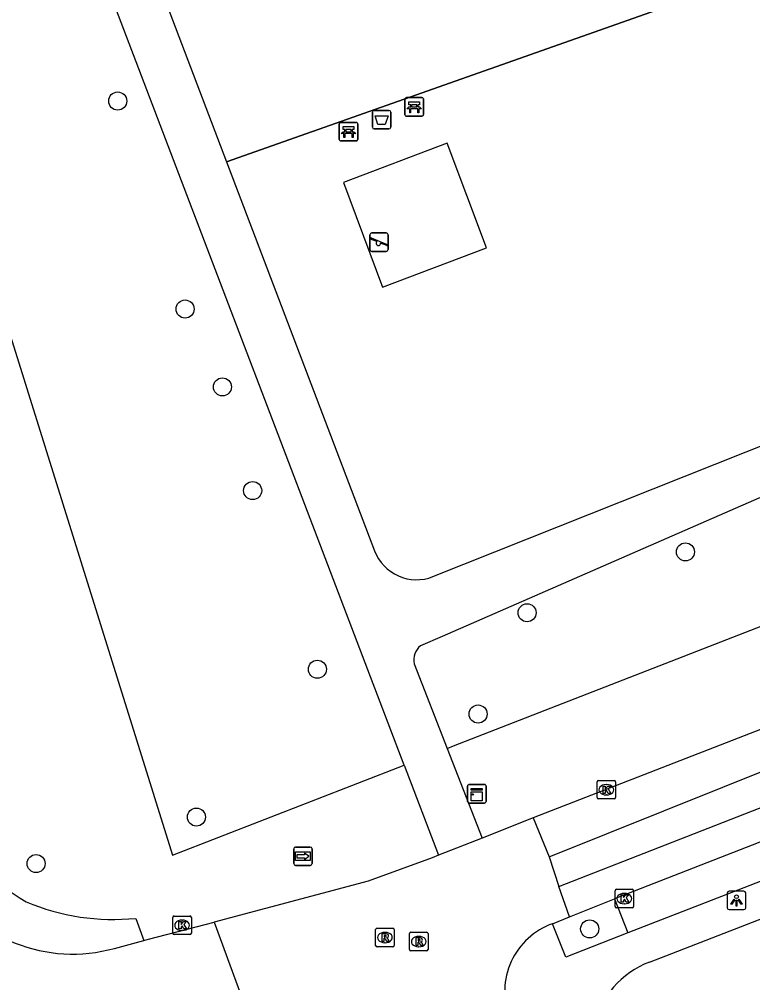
# Model space of a CAD drawing. Extents: x 159689 to 160786, y 387323 to 388339.
# Drawn here: x 159861.6 to 159901.3, y 387885.4 to 387937.5 of the extents above; entities that cross this region are included whole.
import ezdxf

# ---------------------------------------------------------------- set-up
doc = ezdxf.new("R2010")
doc.units = 0
for name, color, linetype in [('IMGEO_Afvalbak', 7, 'Continuous'), ('IMGEO_Bank', 7, 'Continuous'), ('IMGEO_Boom', 7, 'Continuous'), ('IMGEO_Groenvoorziening', 7, 'Continuous'), ('IMGEO_Hek', 7, 'Continuous'), ('IMGEO_Kast', 7, 'Continuous'), ('IMGEO_Kolk', 7, 'Continuous'), ('IMGEO_Lichtpunt', 7, 'Continuous'), ('IMGEO_Parkeervlak_open', 7, 'Continuous'), ('IMGEO_Rijbaan_lokaal_gesloten', 7, 'Continuous'), ('IMGEO_Rijbaan_lokaal_open', 7, 'Continuous'), ('IMGEO_Rioolput', 7, 'Continuous'), ('IMGEO_Speelvoorziening', 7, 'Continuous'), ('IMGEO_Voetpad_open', 7, 'Continuous'), ('IMGEO_Wegwijzer', 7, 'Continuous')]:
    doc.layers.add(name, color=color, linetype=linetype)

msp = doc.modelspace()

# ---------------------------------------------------------------- linework, layer by layer
at = {"layer": 'IMGEO_Afvalbak'}
for p, q in [((159880.746, 387931.658), (159880.746, 387932.458)), ((159880.746, 387932.458), (159880.746, 387931.658)), ((159880.846, 387932.558), (159881.636, 387932.558)), ((159881.636, 387932.558), (159880.846, 387932.558)), ((159881.736, 387932.458), (159881.736, 387931.658)), ((159881.736, 387931.658), (159881.736, 387932.458)), ((159881.636, 387931.558), (159880.846, 387931.558)), ((159880.846, 387931.558), (159881.636, 387931.558))]:
    msp.add_line(p, q, dxfattribs=at)
msp.add_lwpolyline([(159880.889, 387932.272), (159881.593, 387932.272), (159881.444, 387931.802), (159881.038, 387931.802), (159880.889, 387932.272)], dxfattribs=at)
for centre, start, end in [((159880.846, 387932.458), 90, 180), ((159880.846, 387932.458), 90, 180), ((159881.636, 387932.458), 0, 90), ((159881.636, 387932.458), 360, 90), ((159880.846, 387931.658), 180, 270), ((159880.846, 387931.658), 180, 270), ((159881.636, 387931.658), 270, 0), ((159881.636, 387931.658), 270, 0)]:
    msp.add_arc(centre, 0.1, start, end, dxfattribs=at)
at = {"layer": 'IMGEO_Bank'}
for p, q in [((159882.584, 387933.251), (159883.425, 387933.251)), ((159883.425, 387933.251), (159882.584, 387933.251)), ((159883.509, 387933.176), (159883.509, 387932.335)), ((159883.509, 387932.335), (159883.509, 387933.176)), ((159882.509, 387932.326), (159882.509, 387933.167)), ((159882.509, 387933.167), (159882.509, 387932.326)), ((159883.206, 387932.649), (159882.813, 387932.649)), ((159882.818, 387932.757), (159882.818, 387932.863)), ((159882.862, 387932.863), (159882.862, 387932.757)), ((159883.15, 387932.869), (159882.868, 387932.869)), ((159882.868, 387932.751), (159883.15, 387932.751)), ((159883.156, 387932.757), (159883.156, 387932.863)), ((159883.2, 387932.863), (159883.2, 387932.757)), ((159883.434, 387932.251), (159882.593, 387932.251)), ((159882.593, 387932.251), (159883.434, 387932.251)), ((159878.951, 387930.983), (159878.951, 387931.824)), ((159878.951, 387931.824), (159878.951, 387930.983)), ((159879.026, 387931.908), (159879.867, 387931.908)), ((159879.867, 387931.908), (159879.026, 387931.908)), ((159879.951, 387931.833), (159879.951, 387930.992)), ((159879.951, 387930.992), (159879.951, 387931.833)), ((159879.648, 387931.306), (159879.255, 387931.306)), ((159879.26, 387931.414), (159879.26, 387931.52)), ((159879.304, 387931.52), (159879.304, 387931.414)), ((159879.592, 387931.526), (159879.31, 387931.526)), ((159879.31, 387931.408), (159879.592, 387931.408)), ((159879.598, 387931.414), (159879.598, 387931.52)), ((159879.642, 387931.52), (159879.642, 387931.414)), ((159879.876, 387930.908), (159879.035, 387930.908)), ((159879.035, 387930.908), (159879.876, 387930.908))]:
    msp.add_line(p, q, dxfattribs=at)
for points in [[(159882.756, 387932.649), (159882.614, 387932.649), (159882.726, 387932.751), (159882.812, 387932.751)], [(159882.812, 387932.869), (159882.726, 387932.869), (159882.726, 387933.03), (159883.289, 387933.03), (159883.289, 387932.869), (159883.206, 387932.869)], [(159883.206, 387932.751), (159883.289, 387932.751), (159883.401, 387932.649), (159883.262, 387932.649)], [(159882.806, 387932.642), (159882.806, 387932.435), (159882.763, 387932.435), (159882.763, 387932.642)], [(159883.256, 387932.642), (159883.256, 387932.435), (159883.212, 387932.435), (159883.212, 387932.642)], [(159879.254, 387931.526), (159879.168, 387931.526), (159879.168, 387931.687), (159879.731, 387931.687), (159879.731, 387931.526), (159879.648, 387931.526)], [(159879.198, 387931.306), (159879.056, 387931.306), (159879.168, 387931.408), (159879.254, 387931.408)], [(159879.248, 387931.299), (159879.248, 387931.092), (159879.205, 387931.092), (159879.205, 387931.299)], [(159879.648, 387931.408), (159879.731, 387931.408), (159879.843, 387931.306), (159879.704, 387931.306)], [(159879.698, 387931.299), (159879.698, 387931.092), (159879.654, 387931.092), (159879.654, 387931.299)]]:
    msp.add_lwpolyline(points, dxfattribs=at)
for centre, radius, start, end in [((159882.587, 387933.173), 0.0779, 92.4484, 184.2845), ((159882.587, 387933.173), 0.0779, 92.4484, 184.2845), ((159883.431, 387933.173), 0.0779, 2.4484, 94.2845), ((159883.431, 387933.173), 0.0779, 2.4484, 94.2845), ((159882.756, 387932.642), 0.00671, 2.8957, 87.1043), ((159882.813, 387932.642), 0.00671, 92.8957, 177.1043), ((159882.811, 387932.862), 0.00671, 2.8957, 87.1043), ((159882.811, 387932.758), 0.00671, 272.8957, 357.1043), ((159882.868, 387932.862), 0.00671, 92.8957, 177.1043), ((159882.868, 387932.758), 0.00671, 182.8957, 267.1043), ((159883.15, 387932.862), 0.00671, 2.8957, 87.1043), ((159883.15, 387932.758), 0.00671, 272.8957, 357.1043), ((159883.207, 387932.862), 0.00671, 92.8957, 177.1043), ((159883.207, 387932.758), 0.00671, 182.8957, 267.1043), ((159883.205, 387932.642), 0.00671, 2.8957, 87.1043), ((159883.262, 387932.642), 0.00671, 92.8957, 177.1043), ((159882.587, 387932.329), 0.0779, 182.4484, 274.2845), ((159882.587, 387932.329), 0.0779, 182.4484, 274.2845), ((159883.431, 387932.329), 0.0779, 272.4484, 4.2845), ((159883.431, 387932.329), 0.0779, 272.4484, 4.2845), ((159879.029, 387931.83), 0.0779, 92.4484, 184.2845), ((159879.029, 387931.83), 0.0779, 92.4484, 184.2845), ((159879.873, 387931.83), 0.0779, 2.4484, 94.2845), ((159879.873, 387931.83), 0.0779, 2.4484, 94.2845), ((159879.198, 387931.299), 0.00671, 2.8957, 87.1043), ((159879.255, 387931.299), 0.00671, 92.8957, 177.1043), ((159879.253, 387931.519), 0.00671, 2.8957, 87.1043), ((159879.253, 387931.415), 0.00671, 272.8957, 357.1043), ((159879.31, 387931.519), 0.00671, 92.8957, 177.1043), ((159879.31, 387931.415), 0.00671, 182.8957, 267.1043), ((159879.592, 387931.519), 0.00671, 2.8957, 87.1043), ((159879.592, 387931.415), 0.00671, 272.8957, 357.1043), ((159879.649, 387931.519), 0.00671, 92.8957, 177.1043), ((159879.649, 387931.415), 0.00671, 182.8957, 267.1043), ((159879.647, 387931.299), 0.00671, 2.8957, 87.1043), ((159879.704, 387931.299), 0.00671, 92.8957, 177.1043), ((159879.029, 387930.986), 0.0779, 182.4484, 274.2845), ((159879.029, 387930.986), 0.0779, 182.4484, 274.2845), ((159879.873, 387930.986), 0.0779, 272.4484, 4.2845), ((159879.873, 387930.986), 0.0779, 272.4484, 4.2845)]:
    msp.add_arc(centre, radius, start, end, dxfattribs=at)
at = {"layer": 'IMGEO_Boom'}
for centre in [(159866.953, 387933.067), (159870.602, 387921.812), (159872.625, 387917.599), (159874.26, 387911.991), (159897.697, 387908.671), (159889.121, 387905.375), (159877.765, 387902.323), (159886.468, 387899.898), (159871.217, 387894.323), (159862.535, 387891.806), (159892.511, 387888.272)]:
    msp.add_circle(centre, 0.489, dxfattribs=at)
at = {"layer": 'IMGEO_Groenvoorziening'}
for points in [[(159939.571, 387953.32), (159872.851, 387929.771)], [(159853.146, 387945.899), (159869.919, 387892.256), (159882.464, 387897.134)], [(159881.296, 387922.997), (159886.925, 387925.12), (159884.801, 387930.779), (159879.189, 387928.658), (159881.296, 387922.997)], [(159884.791, 387898.039), (159885.14, 387898.175), (159943.917, 387921.032)]]:
    msp.add_lwpolyline(points, dxfattribs=at)
at = {"layer": 'IMGEO_Hek'}
msp.add_lwpolyline([(159872.851, 387929.771), (159939.571, 387953.32)], dxfattribs=at)
at = {"layer": 'IMGEO_Kast'}
for p, q in [((159885.897, 387895.156), (159885.897, 387895.997)), ((159885.897, 387895.997), (159885.897, 387895.156)), ((159885.972, 387896.081), (159886.813, 387896.081)), ((159886.813, 387896.081), (159885.972, 387896.081)), ((159886.897, 387896.006), (159886.897, 387895.165)), ((159886.897, 387895.165), (159886.897, 387896.006)), ((159886.822, 387895.081), (159885.981, 387895.081)), ((159885.981, 387895.081), (159886.822, 387895.081))]:
    msp.add_line(p, q, dxfattribs=at)
for points in [[(159886.092, 387895.871), (159886.692, 387895.871), (159886.692, 387895.786), (159886.092, 387895.786), (159886.092, 387895.871)], [(159886.092, 387895.696), (159886.692, 387895.696), (159886.692, 387895.207), (159886.092, 387895.207), (159886.092, 387895.696)]]:
    msp.add_lwpolyline(points, dxfattribs=at)
msp.add_circle((159886.176, 387895.545), 0.0377, dxfattribs=at)
for centre, start, end in [((159885.975, 387896.003), 92.4484, 184.2845), ((159885.975, 387896.003), 92.4484, 184.2845), ((159886.819, 387896.003), 2.4484, 94.2845), ((159886.819, 387896.003), 2.4484, 94.2845), ((159885.975, 387895.159), 182.4484, 274.2845), ((159885.975, 387895.159), 182.4484, 274.2845), ((159886.819, 387895.159), 272.4484, 4.2845), ((159886.819, 387895.159), 272.4484, 4.2845)]:
    msp.add_arc(centre, 0.0779, start, end, dxfattribs=at)
at = {"layer": 'IMGEO_Kolk'}
for p, q in [((159892.914, 387895.376), (159892.914, 387896.228)), ((159892.989, 387896.302), (159893.841, 387896.302)), ((159893.915, 387896.228), (159893.915, 387895.376)), ((159893.402, 387896.082), (159893.427, 387896.082)), ((159893.841, 387895.302), (159892.989, 387895.302)), ((159893.425, 387895.522), (159893.4, 387895.522)), ((159893.89, 387889.487), (159893.89, 387890.339)), ((159893.965, 387890.413), (159894.817, 387890.413)), ((159894.378, 387890.193), (159894.403, 387890.193)), ((159894.891, 387890.339), (159894.891, 387889.487)), ((159894.817, 387889.413), (159893.965, 387889.413)), ((159894.401, 387889.633), (159894.376, 387889.633)), ((159869.94, 387888.043), (159869.94, 387888.895)), ((159870.015, 387888.969), (159870.867, 387888.969)), ((159870.941, 387888.895), (159870.941, 387888.043)), ((159870.428, 387888.749), (159870.453, 387888.749)), ((159870.867, 387887.969), (159870.015, 387887.969)), ((159870.451, 387888.189), (159870.426, 387888.189))]:
    msp.add_line(p, q, dxfattribs=at)
for points in [[(159892.914, 387895.376), (159892.914, 387896.228)], [(159892.989, 387896.302), (159893.841, 387896.302)], [(159893.915, 387896.228), (159893.915, 387895.376)], [(159893.235, 387896.002), (159893.358, 387896.002), (159893.358, 387895.851), (159893.488, 387896.002), (159893.652, 387896.002), (159893.506, 387895.851), (159893.659, 387895.602), (159893.507, 387895.602), (159893.422, 387895.766), (159893.358, 387895.699), (159893.358, 387895.602), (159893.235, 387895.602), (159893.235, 387896.002)], [(159893.841, 387895.302), (159892.989, 387895.302)], [(159893.89, 387889.487), (159893.89, 387890.339)], [(159893.965, 387890.413), (159894.817, 387890.413)], [(159894.211, 387890.113), (159894.334, 387890.113), (159894.334, 387889.962), (159894.464, 387890.113), (159894.628, 387890.113), (159894.482, 387889.962), (159894.635, 387889.713), (159894.483, 387889.713), (159894.398, 387889.877), (159894.334, 387889.81), (159894.334, 387889.713), (159894.211, 387889.713), (159894.211, 387890.113)], [(159894.891, 387890.339), (159894.891, 387889.487)], [(159894.817, 387889.413), (159893.965, 387889.413)], [(159869.94, 387888.043), (159869.94, 387888.895)], [(159870.015, 387888.969), (159870.867, 387888.969)], [(159870.941, 387888.895), (159870.941, 387888.043)], [(159870.261, 387888.669), (159870.384, 387888.669), (159870.384, 387888.518), (159870.514, 387888.669), (159870.678, 387888.669), (159870.532, 387888.518), (159870.685, 387888.269), (159870.533, 387888.269), (159870.448, 387888.433), (159870.384, 387888.366), (159870.384, 387888.269), (159870.261, 387888.269), (159870.261, 387888.669)], [(159870.867, 387887.969), (159870.015, 387887.969)]]:
    msp.add_lwpolyline(points, dxfattribs=at)
for centre, start, end in [((159892.991, 387896.226), 91.552, 178.448), ((159892.991, 387896.226), 91.552, 178.448), ((159893.839, 387896.226), 1.552, 88.448), ((159893.839, 387896.226), 1.552, 88.448), ((159892.991, 387895.378), 181.552, 268.448), ((159892.991, 387895.378), 181.552, 268.448), ((159893.839, 387895.378), 271.552, 358.448), ((159893.839, 387895.378), 271.552, 358.448), ((159893.967, 387890.337), 91.552, 178.448), ((159893.967, 387890.337), 91.552, 178.448), ((159894.815, 387890.337), 1.552, 88.448), ((159894.815, 387890.337), 1.552, 88.448), ((159893.967, 387889.489), 181.552, 268.448), ((159893.967, 387889.489), 181.552, 268.448), ((159894.815, 387889.489), 271.552, 358.448), ((159894.815, 387889.489), 271.552, 358.448), ((159870.017, 387888.893), 91.552, 178.448), ((159870.017, 387888.893), 91.552, 178.448), ((159870.865, 387888.893), 1.552, 88.448), ((159870.865, 387888.893), 1.552, 88.448), ((159870.017, 387888.045), 181.552, 268.448), ((159870.017, 387888.045), 181.552, 268.448), ((159870.865, 387888.045), 271.552, 358.448), ((159870.865, 387888.045), 271.552, 358.448)]:
    msp.add_arc(centre, 0.0765, start, end, dxfattribs=at)
for centre, major_axis, ratio, start_param, end_param in [((159893.401, 387895.802), (-0.387, 0.002), 0.722429, 4.712389, 7.853982), ((159893.426, 387895.802), (-0.39, 0.002), 0.717154, 1.570796, 4.712389), ((159894.377, 387889.913), (-0.387, 0.002), 0.722429, 4.712389, 7.853982), ((159894.402, 387889.913), (-0.39, 0.002), 0.717154, 1.570796, 4.712389), ((159870.427, 387888.469), (-0.387, 0.002), 0.722429, 4.712389, 7.853982), ((159870.452, 387888.469), (-0.39, 0.002), 0.717154, 1.570796, 4.712389)]:
    msp.add_ellipse(centre, major_axis=major_axis, ratio=ratio, start_param=start_param, end_param=end_param, dxfattribs=at)
at = {"layer": 'IMGEO_Lichtpunt'}
for p, q in [((159899.962, 387890.214), (159899.962, 387889.407)), ((159899.962, 387890.214), (159899.962, 387889.407)), ((159900.864, 387890.309), (159900.056, 387890.309)), ((159900.864, 387890.309), (159900.056, 387890.309)), ((159900.958, 387889.407), (159900.958, 387890.214)), ((159900.958, 387889.407), (159900.958, 387890.214)), ((159900.056, 387889.313), (159900.864, 387889.313)), ((159900.056, 387889.313), (159900.864, 387889.313))]:
    msp.add_line(p, q, dxfattribs=at)
for points in [[(159900.336, 387889.878), (159900.375, 387889.85), (159900.187, 387889.588), (159900.149, 387889.615), (159900.336, 387889.878)], [(159900.438, 387889.83), (159900.485, 387889.83), (159900.485, 387889.508), (159900.438, 387889.508), (159900.438, 387889.83)], [(159900.548, 387889.85), (159900.586, 387889.877), (159900.773, 387889.615), (159900.734, 387889.587), (159900.548, 387889.85)]]:
    msp.add_lwpolyline(points, dxfattribs=at)
msp.add_circle((159900.461, 387890.012), 0.0994, dxfattribs=at)
for centre, start, end in [((159900.056, 387890.214), 90, 180), ((159900.056, 387890.214), 90, 180), ((159900.864, 387890.214), 0, 90), ((159900.864, 387890.214), 0, 90), ((159900.056, 387889.407), 180, 270), ((159900.056, 387889.407), 180, 270), ((159900.864, 387889.407), 270, 0), ((159900.864, 387889.407), 270, 360)]:
    msp.add_arc(centre, 0.0946, start, end, dxfattribs=at)
at = {"layer": 'IMGEO_Parkeervlak_open'}
for points in [[(159893.853, 387889.907), (159894.58, 387888.059)], [(159867.94, 387888.842), (159868.362, 387887.637)]]:
    msp.add_lwpolyline(points, dxfattribs=at)
for centre, radius, start, end in [((159866.182, 387897.316), 8.656, 200.3487, 241.1096), ((159866.716, 387900.877), 12.097, 247.055, 275.808)]:
    msp.add_arc(centre, radius, start, end, dxfattribs=at)
at = {"layer": 'IMGEO_Rijbaan_lokaal_gesloten'}
for points in [[(159890.323, 387892.165), (159943.463, 387913.463)], [(159890.839, 387890.572), (159944.246, 387911.407)], [(159903.701, 387899.823), (159889.445, 387894.282)], [(159916.31, 387898.64), (159893.853, 387889.907)], [(159891.418, 387888.92), (159893.853, 387889.907)], [(159868.362, 387887.637), (159868.628, 387887.707), (159872.172, 387888.643)], [(159866.776, 387887.218), (159868.362, 387887.637)]]:
    msp.add_lwpolyline(points, dxfattribs=at)
msp.add_arc((159864.514, 387895.343), 8.434, 211.177, 285.5561, dxfattribs=at)
at = {"layer": 'IMGEO_Rijbaan_lokaal_open'}
for points in [[(159889.445, 387894.282), (159886.681, 387893.188)], [(159889.445, 387894.282), (159890.323, 387892.165)], [(159886.681, 387893.188), (159884.324, 387892.254)], [(159884.324, 387892.254), (159883.99, 387892.122), (159880.52, 387890.849), (159872.172, 387888.643)], [(159890.323, 387892.165), (159890.839, 387890.572)], [(159891.418, 387888.92), (159890.839, 387890.572)], [(159890.503, 387888.553), (159891.418, 387888.92)], [(159872.172, 387888.643), (159874.84, 387881.374)]]:
    msp.add_lwpolyline(points, dxfattribs=at)
msp.add_arc((159891.804, 387884.882), 3.895, 109.517, 201.2762, dxfattribs=at)
at = {"layer": 'IMGEO_Rioolput'}
for p, q in [((159880.921, 387887.378), (159880.921, 387888.23)), ((159880.996, 387888.304), (159881.848, 387888.304)), ((159881.409, 387888.084), (159881.434, 387888.084)), ((159881.922, 387888.23), (159881.922, 387887.378)), ((159882.755, 387887.163), (159882.755, 387888.015)), ((159882.83, 387888.089), (159883.682, 387888.089)), ((159883.243, 387887.869), (159883.268, 387887.869)), ((159883.756, 387888.015), (159883.756, 387887.163)), ((159881.848, 387887.304), (159880.996, 387887.304)), ((159881.432, 387887.524), (159881.407, 387887.524)), ((159883.266, 387887.309), (159883.241, 387887.309)), ((159883.682, 387887.089), (159882.83, 387887.089))]:
    msp.add_line(p, q, dxfattribs=at)
for points in [[(159880.921, 387887.378), (159880.921, 387888.23)], [(159880.996, 387888.304), (159881.848, 387888.304)], [(159881.51, 387888.002), (159881.258, 387888.004), (159881.258, 387887.604)], [(159881.436, 387887.923), (159881.382, 387887.923), (159881.382, 387887.842)], [(159881.382, 387887.842), (159881.434, 387887.842)], [(159881.922, 387888.23), (159881.922, 387887.378)], [(159882.755, 387887.163), (159882.755, 387888.015)], [(159882.83, 387888.089), (159883.682, 387888.089)], [(159883.756, 387888.015), (159883.756, 387887.163)], [(159881.848, 387887.304), (159880.996, 387887.304)], [(159881.258, 387887.604), (159881.382, 387887.604), (159881.382, 387887.766), (159881.393, 387887.766)], [(159881.44, 387887.737), (159881.511, 387887.604), (159881.651, 387887.604), (159881.586, 387887.73)], [(159883.344, 387887.787), (159883.092, 387887.789), (159883.092, 387887.389)], [(159883.092, 387887.389), (159883.216, 387887.389), (159883.216, 387887.551), (159883.227, 387887.551)], [(159883.27, 387887.708), (159883.216, 387887.708), (159883.216, 387887.627)], [(159883.216, 387887.627), (159883.268, 387887.627)], [(159883.274, 387887.522), (159883.345, 387887.389), (159883.485, 387887.389), (159883.42, 387887.515)], [(159883.682, 387887.089), (159882.83, 387887.089)]]:
    msp.add_lwpolyline(points, dxfattribs=at)
for centre, radius, start, end in [((159880.998, 387888.228), 0.0765, 91.552, 178.448), ((159880.998, 387888.228), 0.0765, 91.552, 178.448), ((159881.418, 387888.031), 0.19, 274.7715, 282.9687), ((159881.442, 387887.827), 0.0964, 77.0061, 93.1865), ((159881.456, 387887.884), 0.0378, 276.6634, 79.6772), ((159881.509, 387887.892), 0.109, 350.3612, 89.416), ((159881.507, 387887.892), 0.112, 277.5842, 350.9817), ((159881.846, 387888.228), 0.0765, 1.552, 88.448), ((159881.846, 387888.228), 0.0765, 1.552, 88.448), ((159882.832, 387888.013), 0.0765, 91.552, 178.448), ((159882.832, 387888.013), 0.0765, 91.552, 178.448), ((159883.68, 387888.013), 0.0765, 1.552, 88.448), ((159883.68, 387888.013), 0.0765, 1.552, 88.448), ((159880.998, 387887.38), 0.0765, 181.552, 268.448), ((159880.998, 387887.38), 0.0765, 181.552, 268.448), ((159881.392, 387887.713), 0.0533, 26.0293, 88.6989), ((159881.491, 387887.677), 0.108, 29.5134, 73.7905), ((159881.846, 387887.38), 0.0765, 271.552, 358.448), ((159881.846, 387887.38), 0.0765, 271.552, 358.448), ((159883.226, 387887.498), 0.0533, 26.0293, 88.6989), ((159883.252, 387887.816), 0.19, 274.7715, 282.9687), ((159883.276, 387887.612), 0.0964, 77.0061, 93.1865), ((159883.29, 387887.669), 0.0378, 276.6634, 79.6772), ((159883.343, 387887.677), 0.109, 350.3612, 89.416), ((159883.341, 387887.677), 0.112, 277.5842, 350.9817), ((159883.325, 387887.462), 0.108, 29.5134, 73.7905), ((159882.832, 387887.165), 0.0765, 181.552, 268.448), ((159882.832, 387887.165), 0.0765, 181.552, 268.448), ((159883.68, 387887.165), 0.0765, 271.552, 358.448), ((159883.68, 387887.165), 0.0765, 271.552, 358.448)]:
    msp.add_arc(centre, radius, start, end, dxfattribs=at)
for centre, major_axis, ratio, start_param, end_param in [((159881.408, 387887.804), (-0.387, 0.002), 0.722429, 4.712389, 7.853982), ((159881.433, 387887.804), (-0.39, 0.002), 0.717154, 1.570796, 4.712389), ((159883.242, 387887.589), (-0.387, 0.002), 0.722429, 4.712389, 7.853982), ((159883.267, 387887.589), (-0.39, 0.002), 0.717154, 1.570796, 4.712389)]:
    msp.add_ellipse(centre, major_axis=major_axis, ratio=ratio, start_param=start_param, end_param=end_param, dxfattribs=at)
at = {"layer": 'IMGEO_Speelvoorziening'}
for p, q in [((159880.707, 387925.931), (159881.497, 387925.931)), ((159881.497, 387925.931), (159880.707, 387925.931)), ((159880.607, 387925.031), (159880.607, 387925.831)), ((159880.607, 387925.831), (159880.607, 387925.031)), ((159880.99, 387925.459), (159880.651, 387925.596)), ((159880.676, 387925.656), (159881.552, 387925.303)), ((159881.528, 387925.243), (159881.188, 387925.38)), ((159881.597, 387925.831), (159881.597, 387925.031)), ((159881.597, 387925.031), (159881.597, 387925.831)), ((159881.497, 387924.931), (159880.707, 387924.931)), ((159880.707, 387924.931), (159881.497, 387924.931))]:
    msp.add_line(p, q, dxfattribs=at)
for centre, radius, start, end in [((159880.707, 387925.831), 0.1, 90, 180), ((159880.707, 387925.831), 0.1, 90, 180), ((159881.497, 387925.831), 0.1, 0, 90), ((159881.497, 387925.831), 0.1, 360, 90), ((159880.664, 387925.626), 0.0327, 68.078, 248.078), ((159881.069, 387925.369), 0.12, 130.9928, 5.1632), ((159880.707, 387925.031), 0.1, 180, 270), ((159880.707, 387925.031), 0.1, 180, 270), ((159881.497, 387925.031), 0.1, 270, 0), ((159881.497, 387925.031), 0.1, 270, 0), ((159881.54, 387925.273), 0.0327, 248.078, 68.078)]:
    msp.add_arc(centre, radius, start, end, dxfattribs=at)
at = {"layer": 'IMGEO_Voetpad_open'}
for points in [[(159882.464, 387897.134), (159862.86, 387948.556)], [(159866.018, 387947.713), (159872.851, 387929.771)], [(159884.021, 387907.335), (159941.822, 387930.319)], [(159872.851, 387929.771), (159880.867, 387908.722)], [(159941.832, 387927.334), (159901.669, 387911.583), (159884.517, 387904.096), (159883.346, 387903.596)], [(159895.75, 387886.476), (159949.805, 387907.451)], [(159883.009, 387902.616), (159884.791, 387898.039)], [(159884.791, 387898.039), (159886.681, 387893.188)], [(159882.464, 387897.134), (159884.324, 387892.254)], [(159917.045, 387896.774), (159894.58, 387888.059)], [(159894.58, 387888.059), (159891.224, 387886.733), (159890.503, 387888.553)]]:
    msp.add_lwpolyline(points, dxfattribs=at)
for centre, radius, start, end in [((159883.128, 387909.584), 2.42, 200.8733, 291.6509), ((159884.004, 387902.822), 1.016, 130.3506, 191.6955), ((159897.561, 387881.814), 5.002, 111.2324, 166.1034)]:
    msp.add_arc(centre, radius, start, end, dxfattribs=at)
at = {"layer": 'IMGEO_Wegwijzer'}
for p, q in [((159876.485, 387891.801), (159876.485, 387892.601)), ((159876.485, 387892.601), (159876.485, 387891.801)), ((159876.585, 387892.701), (159877.375, 387892.701)), ((159877.375, 387892.701), (159876.585, 387892.701)), ((159877.475, 387892.601), (159877.475, 387891.801)), ((159877.475, 387891.801), (159877.475, 387892.601)), ((159877.375, 387891.701), (159876.585, 387891.701)), ((159876.585, 387891.701), (159877.375, 387891.701))]:
    msp.add_line(p, q, dxfattribs=at)
for points in [[(159876.586, 387892.433), (159877.374, 387892.433), (159877.374, 387891.969), (159876.586, 387891.969), (159876.586, 387892.433)], [(159876.651, 387892.285), (159876.651, 387892.201), (159876.651, 387892.117), (159877.062, 387892.117), (159877.062, 387892.034), (159877.309, 387892.201), (159877.062, 387892.368), (159877.062, 387892.285), (159876.651, 387892.285)]]:
    msp.add_lwpolyline(points, dxfattribs=at)
for centre, start, end in [((159876.585, 387892.601), 90, 180), ((159876.585, 387892.601), 90, 180), ((159877.375, 387892.601), 0, 90), ((159877.375, 387892.601), 360, 90), ((159876.585, 387891.801), 180, 270), ((159876.585, 387891.801), 180, 270), ((159877.375, 387891.801), 270, 0), ((159877.375, 387891.801), 270, 0)]:
    msp.add_arc(centre, 0.1, start, end, dxfattribs=at)

doc.saveas('drawing.dxf')
